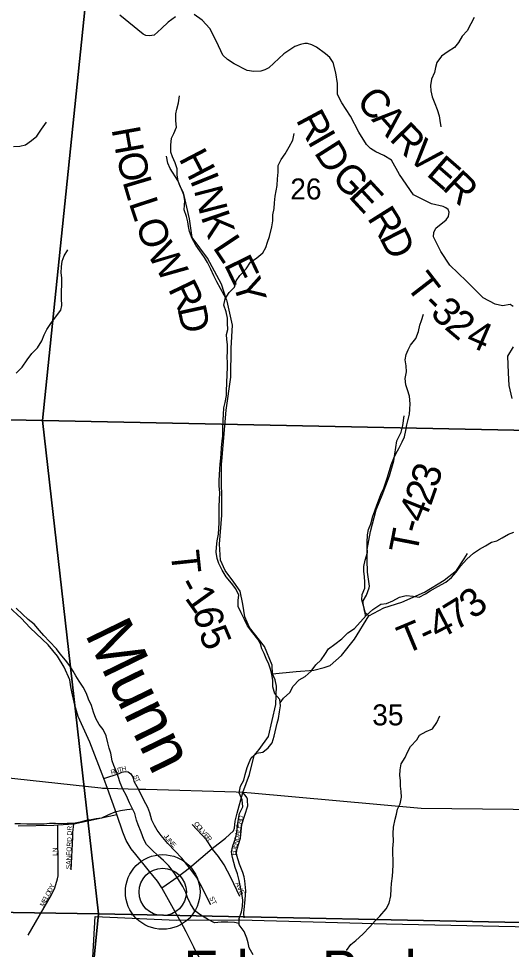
# Model space of a CAD drawing. Extents: x 1624196 to 2029251, y 146837 to 440034.
# Drawn here: x 1840871 to 1846056, y 281916 to 291704 of the extents above; entities that cross this region are included whole.
import ezdxf

# ---------------------------------------------------------------- set-up
doc = ezdxf.new("R2010")
doc.units = 0
for name, color, linetype in [('GM_P_State_Alignment', 7, 'Continuous'), ('GM_X_Corporation', 7, 'Continuous'), ('GM_X_County_Road', 7, 'Continuous'), ('GM_X_Minor_River', 7, 'Continuous'), ('GM_X_Minor_River_Text', 7, 'Continuous'), ('GM_X_Section', 7, 'Continuous'), ('GM_X_Section_Text', 7, 'Continuous'), ('GM_X_State_Route', 7, 'Continuous'), ('GM_X_Township_Road', 7, 'Continuous'), ('GM_X_Township_Road_Text', 7, 'Continuous'), ('GM_X_Township_Subdivision', 7, 'Continuous'), ('GM_X_Township_Subdivision_Text', 7, 'Continuous'), ('GM_X_Unincorporated', 7, 'Continuous'), ('GM_X_Unincorporated_Location', 7, 'Continuous'), ('GM_X_Unincorporated_Text', 7, 'Continuous')]:
    doc.layers.add(name, color=color, linetype=linetype)

msp = doc.modelspace()

# ---------------------------------------------------------------- linework, layer by layer
at = {"layer": 'GM_P_State_Alignment'}
for points in [[(1841736, 283611.1), (1839793.3, 283820.3), (1838421.3, 284277.2), (1837301, 285339.6), (1836148, 287052.1), (1835156.8, 288063.2), (1834222.3, 288573.8), (1832085.6, 289072), (1830185.7, 289612.5), (1830083.7, 289661.5)], [(1842210.6, 283596.1), (1842132.3, 283598.3), (1841806.9, 283607.6), (1841754, 283609.1), (1841736, 283611.1)], [(1843160, 283569), (1842210.6, 283596.1)], [(1843317.9, 283559.1), (1843229.3, 283567.1), (1843160, 283569)], [(1856929.1, 281940.1), (1856919.6, 281947.1), (1856879.5, 281976.5), (1856726.6, 282088.5), (1856517.9, 282130.6), (1855245.2, 282387.2), (1853133.7, 282545.7), (1851666.7, 282683.6), (1850592.2, 282784.7), (1850333.4, 282835.8), (1847618.1, 283372.5), (1846720.7, 283381.7), (1845106.9, 283398.1), (1843317.9, 283559.1)]]:
    msp.add_lwpolyline(points, dxfattribs=at)
at = {"layer": 'GM_X_Corporation'}
msp.add_lwpolyline([(1841651.8, 281832.2), (1841676.4, 282260.6), (1842533.9, 282223.3), (1843200, 282226.9), (1844741.3, 282183), (1847278.6, 282133.5), (1849431.8, 282076), (1851661.4, 282041.3)], dxfattribs=at)
at = {"layer": 'GM_X_County_Road'}
for points in [[(1841243.4, 283223.9), (1841285.5, 283225), (1841453.8, 283236.2), (1841904.9, 283334.6)], [(1840866.4, 283214.1), (1841243.4, 283223.9)]]:
    msp.add_lwpolyline(points, dxfattribs=at)
at = {"layer": 'GM_X_Minor_River'}
for points in [[(1845665.2, 291715.3), (1845629.3, 291649.2), (1845591.5, 291577), (1845539.7, 291520.8), (1845497.8, 291452.6), (1845456, 291402.4), (1845390.1, 291360.2), (1845322.2, 291307.9), (1845270.4, 291243.7), (1845256.5, 291189.6), (1845246.7, 291137.5), (1845214.8, 291069.3), (1845205, 291001.2), (1845209.1, 290945.1), (1845223.3, 290883.1), (1845251.4, 290811), (1845275.5, 290747), (1845295.7, 290682.9), (1845303.8, 290632.9), (1845311.9, 290566.8)], [(1843048.8, 288767), (1843033.1, 288796.8), (1842994.9, 288866.8), (1842956.8, 288934.8), (1842924.7, 288998.8), (1842892.5, 289070.9), (1842858.4, 289140.9), (1842826.3, 289192.9), (1842778.1, 289262.9), (1842736, 289322.9), (1842697.9, 289392.9), (1842667.7, 289466.9), (1842659.6, 289519), (1842653.5, 289569), (1842637.4, 289625.1), (1842613.3, 289693.1), (1842617.1, 289743.2), (1842619, 289793.3), (1842604.8, 289873.4), (1842572.7, 289939.4), (1842548.6, 289993.4), (1842538.5, 290061.5), (1842538.3, 290123.6), (1842520.2, 290187.6), (1842490.1, 290249.7), (1842473.9, 290301.7), (1842471.8, 290373.8), (1842479.6, 290445.9), (1842505.5, 290496.1), (1842531.3, 290564.2), (1842527.2, 290630.3), (1842527, 290702.4), (1842534.9, 290752.5), (1842552.7, 290818.7), (1842564.6, 290890.8)], [(1840816.6, 290359.9), (1840882.6, 290362.1), (1840942.5, 290378.2), (1841006.4, 290422.4), (1841064.3, 290468.6), (1841112.1, 290540.9), (1841165.9, 290617.1)], [(1843562.6, 289765.5), (1843570.4, 289837.6), (1843580.3, 289893.7), (1843590.2, 289947.8), (1843596, 290019.9), (1843601.9, 290090.1), (1843603.7, 290158.2), (1843633.5, 290224.3), (1843675.4, 290282.5), (1843719.2, 290356.7), (1843757, 290426.9), (1843768.9, 290495)], [(1843223.1, 283489.3), (1843192.9, 283563.4), (1843206.7, 283631.5), (1843240.6, 283695.7), (1843256.4, 283755.8), (1843274.3, 283828), (1843298.1, 283880.1), (1843318, 283930.2), (1843375.9, 283978.4), (1843441.8, 283988.6), (1843497.7, 284034.8), (1843537.5, 284089), (1843559.4, 284159.1), (1843591, 284295.4), (1843606.9, 284345.5), (1843616.8, 284413.6), (1843626.6, 284475.8), (1843620.4, 284543.8), (1843566.3, 284601.8), (1843546.2, 284675.9), (1843546, 284744), (1843533.9, 284810), (1843519.8, 284864.1), (1843503.7, 284914.1), (1843477.5, 284974.1), (1843455.4, 285028.2), (1843431.3, 285078.2), (1843417.2, 285128.2), (1843389.1, 285178.2), (1843337, 285246.2), (1843280.9, 285318.2), (1843246.7, 285386.2), (1843214.6, 285454.2), (1843182.4, 285520.3), (1843182.3, 285588.4), (1843188.2, 285642.5), (1843156, 285708.5), (1843109.9, 285768.5), (1843055.8, 285832.4), (1843013.7, 285902.4), (1842979.5, 285974.5), (1842961.4, 286026.5), (1842951.3, 286092.6), (1842953.1, 286146.7), (1842961, 286210.8), (1842974.8, 286282.9), (1842978.7, 286341), (1842980.5, 286403.1), (1842980.4, 286455.2), (1842980.3, 286509.3), (1842982.1, 286577.4), (1842986, 286643.5), (1842987.8, 286721.6), (1842981.7, 286787.7), (1842981.5, 286851.8), (1842985.4, 286903.9), (1842987.2, 286970), (1842993.1, 287020.1), (1842999, 287080.2), (1843000.9, 287132.2), (1843004.7, 287190.3), (1843014.6, 287262.5), (1843018.4, 287312.5), (1843020.3, 287380.7), (1843024.1, 287480.8), (1843025.9, 287540.9), (1843031.8, 287611), (1843043.6, 287667.1), (1843057.5, 287741.3), (1843057.3, 287793.4), (1843061.2, 287867.5), (1843064.9, 287967.6), (1843068.8, 288027.7), (1843068.7, 288091.8), (1843066.5, 288141.9), (1843068.4, 288208), (1843068.2, 288278.1), (1843062.1, 288330.2), (1843060, 288382.2), (1843071.9, 288436.3), (1843069.7, 288500.4), (1843069.6, 288552.5), (1843055.5, 288620.6), (1843031.3, 288692.6), (1843043.1, 288758.8), (1843087, 288823), (1843142.8, 288881.2), (1843160.7, 288945.3), (1843200.5, 289001.5), (1843264.3, 289073.8), (1843310.1, 289142), (1843378, 289188.2), (1843439.9, 289240.4), (1843471.7, 289298.6), (1843491.6, 289354.7), (1843509.4, 289412.8), (1843537.2, 289513), (1843545, 289579.2), (1843544.9, 289641.3), (1843560.7, 289707.4), (1843562.6, 289765.5)], [(1840846, 287974.4), (1840907.8, 288038.7), (1840961.6, 288116.9), (1841011.5, 288183.1), (1841069.3, 288243.3), (1841117.1, 288315.6), (1841141, 288377.7), (1841166.8, 288433.9), (1841216.6, 288510.1), (1841316.3, 288638.5), (1841326.2, 288688.6), (1841324, 288762.7), (1841321.8, 288838.8), (1841325.7, 288904.9), (1841325.5, 288979), (1841319.4, 289031.1), (1841323.3, 289093.2), (1841329.1, 289153.3), (1841351, 289209.5), (1841390.8, 289271.6)], [(1844521.4, 285419.6), (1844515.9, 285463.3), (1844499.8, 285527.4), (1844481.6, 285593.5), (1844487.5, 285647.5), (1844515.3, 285713.7), (1844513.2, 285777.8), (1844509, 285837.9), (1844502.9, 285890), (1844504.8, 285942), (1844516.7, 286008.1), (1844540.5, 286088.3), (1844540.3, 286146.4), (1844538.2, 286196.5), (1844542, 286274.6), (1844553.9, 286330.7), (1844575.8, 286390.9), (1844599.6, 286471), (1844619.4, 286527.2), (1844641.3, 286587.3), (1844661.1, 286643.5), (1844689, 286717.6), (1844712.8, 286767.8), (1844730.7, 286819.9), (1844750.6, 286872), (1844772.4, 286952.2), (1844792.2, 287010.3), (1844818.1, 287082.5), (1844843.9, 287134.6), (1844871.8, 287184.8), (1844905.6, 287254.9), (1844931.5, 287307.1), (1844945.3, 287373.2), (1844955.2, 287433.3), (1844971.1, 287489.4), (1844982.9, 287543.5), (1844986.8, 287597.6), (1844992.7, 287651.7), (1844984.5, 287733.8), (1844962.4, 287801.9), (1844944.2, 287851.9), (1844938.1, 287920), (1844951.9, 287990.1), (1844947.8, 288052.2), (1844937.7, 288116.3), (1844947.5, 288170.4), (1844971.4, 288220.5), (1844993.3, 288270.6), (1845049.1, 288338.9), (1845078.9, 288415.1), (1845092.7, 288481.2), (1845110.6, 288531.3), (1845132.5, 288595.5)], [(1843623.6, 284508.8), (1843658.4, 284558), (1843724.2, 284618.2), (1843760.1, 284684.4), (1843823.9, 284750.6), (1843887.8, 284784.8), (1843949.6, 284841.1), (1843997.4, 284909.3), (1844055.3, 284961.5), (1844093.1, 285017.7), (1844133, 285077.9), (1844198.8, 285126.1), (1844272.7, 285180.3), (1844336.5, 285246.6), (1844406.4, 285288.8), (1844466.2, 285357.1), (1844530, 285429.3), (1844597.8, 285489.6), (1844681.6, 285547.9), (1844741.6, 285552), (1844809.5, 285580.2), (1844879.4, 285618.4), (1844947.3, 285638.6), (1845021.3, 285630.8), (1845087.3, 285620.9), (1845151.2, 285655.1), (1845203, 285685.3), (1845280.9, 285733.6), (1845364.8, 285777.8), (1845426.6, 285826), (1845476.5, 285884.2), (1845522.3, 285946.5), (1845588.1, 286020.7), (1845657.9, 286083), (1845719.8, 286123.2), (1845783.7, 286161.4), (1845845.6, 286197.6), (1845903.5, 286213.8), (1845959.4, 286243.9), (1846025.3, 286282.1), (1846081.2, 286302.3)], [(1843190.5, 282188.7), (1843142.1, 282197.2), (1843072.1, 282201), (1843004.1, 282200.9), (1842932.2, 282196.7), (1842860.1, 282232.6), (1842790.1, 282274.5), (1842724, 282320.4), (1842679.8, 282394.4), (1842649.7, 282462.4), (1842629.6, 282512.5), (1842599.5, 282576.5), (1842553.3, 282652.5), (1842509.2, 282720.5), (1842453, 282794.5), (1842394.9, 282850.4), (1842340.9, 282898.3), (1842272.8, 282962.3), (1842216.6, 283020.2), (1842190.5, 283070.2), (1842160.4, 283150.3), (1842128.2, 283224.3), (1842112.1, 283274.4), (1842094, 283344.4), (1842063.8, 283408.5), (1842037.7, 283458.5), (1842005.6, 283530.5), (1841969.4, 283600.5), (1841941.3, 283666.5), (1841917.2, 283732.6), (1841901.1, 283782.6), (1841874.9, 283848.7), (1841856.8, 283898.7), (1841842.6, 283978.8), (1841822.5, 284032.8), (1841808.4, 284086.9), (1841792.2, 284160.9), (1841760.1, 284227), (1841720, 284281), (1841683.9, 284345), (1841659.7, 284411), (1841639.6, 284481.1), (1841607.5, 284547.1), (1841585.3, 284607.1), (1841549.2, 284673.1), (1841507.1, 284735.1), (1841473, 284791.1), (1841444.9, 284841.1), (1841408.8, 284897.1), (1841364.6, 284959.1), (1841308.5, 285023.1), (1841270.4, 285077.1), (1841196.3, 285153), (1841138.2, 285217), (1841092.1, 285269), (1841035.9, 285336.9), (1840971.9, 285384.8), (1840913.8, 285440.8), (1840845.7, 285502.7)], [(1844322.1, 281903.6), (1844366, 281967.8), (1844419.8, 282008), (1844491.7, 282076.2), (1844565.4, 282152.5), (1844623.3, 282214.7), (1844673.1, 282266.9), (1844738.9, 282343.2), (1844770.8, 282401.4), (1844788.6, 282477.5), (1844792.4, 282553.6), (1844794.3, 282607.7), (1844804.1, 282685.9), (1844810, 282740), (1844813.8, 282806.1), (1844811.7, 282864.2), (1844809.6, 282914.2), (1844809.4, 282978.3), (1844815.2, 283054.5), (1844811.1, 283134.6), (1844814.9, 283202.7), (1844834.7, 283284.8), (1844848.6, 283339), (1844858.5, 283389.1), (1844886.3, 283445.2), (1844900.2, 283517.3), (1844896, 283575.4), (1844889.9, 283631.5), (1844887.8, 283691.6), (1844883.6, 283745.6), (1844885.5, 283803.7), (1844895.4, 283865.9), (1844937.2, 283934.1), (1844963, 283990.2), (1844992.9, 284050.4), (1845060.7, 284118.6), (1845090.6, 284168.8), (1845160.4, 284209), (1845224.4, 284235.2), (1845272.2, 284303.4), (1845302, 284373.6)], [(1843340.7, 281857.2), (1843296.6, 281933.2), (1843286.5, 281983.2), (1843272.4, 282033.3), (1843246.2, 282105.3), (1843190.1, 282173.3), (1843191.9, 282241.4), (1843215.8, 282309.5), (1843227.6, 282365.7), (1843229.5, 282433.8), (1843223.4, 282483.8), (1843205.2, 282569.9), (1843191, 282642), (1843172.9, 282710), (1843150.7, 282778.1), (1843122.5, 282882.2), (1843112.4, 282942.2), (1843126.2, 283004.4), (1843152, 283080.5), (1843165.9, 283144.7), (1843175.7, 283206.8), (1843183.5, 283286.9), (1843195.4, 283345), (1843231.2, 283415.2), (1843223.1, 283489.3)], [(1842073.1, 283388.9), (1842009.9, 283382.3), (1841944, 283374.1), (1841882, 283358), (1841816.1, 283331.8), (1841744.3, 283297.5), (1841688.3, 283289.4), (1841634.3, 283279.2), (1841582.4, 283271.1), (1841520.5, 283255), (1841450.5, 283240.8), (1841380.6, 283240.6), (1841326.6, 283236.5), (1841260.6, 283238.3), (1841194.7, 283238.1), (1841138.7, 283234), (1841080.7, 283231.9), (1841020.8, 283233.7), (1840958.8, 283231.6), (1840892.8, 283235.4), (1840830.8, 283237.3)]]:
    msp.add_lwpolyline(points, dxfattribs=at)
at = {"layer": 'GM_X_Section'}
for points in [[(1836343.3, 292696.4), (1841653.2, 292618.9), (1841122.4, 287477.2), (1837164.6, 287560.3), (1837243.4, 290222)], [(1841653.2, 292618.9), (1846824.8, 292482), (1846426.1, 287369.6), (1841122.4, 287477.2)], [(1841122.4, 287477.2), (1841711.4, 282290.1), (1837003.5, 282364.8), (1837164.6, 287560.3)], [(1846426.1, 287369.6), (1846841.1, 282183.3), (1841711.4, 282290.1), (1841122.4, 287477.2)], [(1837003.5, 282364.8), (1841711.4, 282290.1), (1841192.2, 277080.3), (1835984.3, 277159.5)], [(1841711.4, 282290.1), (1846841.1, 282183.3), (1846488.4, 277052.7), (1841192.2, 277080.3)]]:
    msp.add_lwpolyline(points, close=True, dxfattribs=at)
at = {"layer": 'GM_X_State_Route'}
for points in [[(1841422.5, 284675.6), (1841409.4, 284749.2), (1841349.3, 284883), (1841281, 285000.5), (1841182.7, 285118), (1840994.3, 285298.3), (1840898.6, 285399.4), (1840769.3, 285519.7), (1840641, 285668.4), (1840551.9, 285811.5)], [(1842105.2, 282913.6), (1842056.2, 282975.1), (1842001.9, 283061.7), (1841967, 283148.4), (1841904.9, 283334.6), (1841806.9, 283607.6), (1841769.5, 283711.7), (1841622.4, 284093.5), (1841499.5, 284366.7), (1841461.2, 284484.2), (1841431.2, 284626.2), (1841422.5, 284675.6)], [(1842502.6, 282341.6), (1842379.8, 282561.8), (1842334.1, 282633.6), (1842234.6, 282751.3), (1842105.2, 282913.6)], [(1842713.9, 281939.9), (1842633.5, 282099.9), (1842579.3, 282204.2), (1842502.6, 282341.6)], [(1844000.7, 279260.9), (1843911.3, 279528.5), (1843729.4, 279895.6), (1843525.8, 280311.5), (1843187.1, 280973.9), (1843114.9, 281138.7), (1843000.8, 281394), (1842906, 281590.5), (1842727, 281913.8), (1842713.9, 281939.9)]]:
    msp.add_lwpolyline(points, dxfattribs=at)
at = {"layer": 'GM_X_Township_Road'}
for points in [[(1842521.1, 291724.6), (1842445.2, 291668.2), (1842375.4, 291599.7), (1842297.7, 291531.1), (1842246.9, 291523.6), (1842208.5, 291526.5), (1842183.4, 291542.6), (1841936.2, 291739.8)], [(1846074, 288675.2), (1846043.9, 288697), (1845963.9, 288684.6), (1845883.7, 288700.2), (1845759.2, 288769.8), (1845584.1, 288943.4), (1845409.1, 289110.9), (1845314.3, 289256.7), (1845237.5, 289408.7), (1845238.3, 289454.8), (1845261.1, 289499), (1845368.9, 289587.7), (1845394.8, 289624.7), (1845402.5, 289670.1), (1845391.9, 289695.5), (1845365.3, 289713.3), (1845338.2, 289727.9), (1845213.9, 289755.4), (1845027.2, 289852.7), (1844880, 290064.4), (1844795.2, 290214.3), (1844712.8, 290264.1), (1844628.5, 290303.7), (1844573.9, 290339.3), (1844532, 290381.4), (1844449.3, 290511.3), (1844362.5, 290679.3), (1844273.7, 290819.2), (1844225.2, 290907.1), (1844226.7, 291023.4), (1844208.2, 291133.5), (1844181.6, 291243.6), (1844145.7, 291294.7), (1844101.1, 291333.5), (1844004.6, 291403.2), (1843956.7, 291427.6), (1843910.3, 291442.8), (1843882.9, 291442.4), (1843835.6, 291433.5), (1843778.3, 291412.1), (1843660.5, 291333.3), (1843504.9, 291188.2), (1843460.6, 291164.7), (1843419, 291151.7), (1843345.4, 291147), (1843277.5, 291158.8), (1843138.2, 291228.6), (1843070.8, 291274), (1843019.6, 291320.2), (1842954.9, 291462.2), (1842882.1, 291600.1), (1842803.6, 291687.9), (1842717.2, 291747.6)], [(1843060.2, 288748.5), (1843004.7, 288912.7), (1842857.2, 289184.6), (1842696, 289404.3), (1842669.1, 289600.6), (1842611.9, 289842.9), (1842547, 290000.9), (1842464.3, 290128.8), (1842440, 290184.8), (1842425.7, 290256.9)], [(1843008.2, 287049.4), (1843056.8, 287588), (1843105.3, 287935), (1843107.9, 288237.7), (1843120.8, 288482.3), (1843065.6, 288732.6), (1843060.5, 288747.6), (1843060.2, 288748.5)], [(1846064.5, 287710.9), (1846033.8, 287845.1), (1846027.2, 287979.3), (1846018.4, 288155.7), (1846078, 288252.2)], [(1844556.1, 285422.1), (1844512.7, 285462.3), (1844497.4, 285552.5), (1844498.1, 285582.5), (1844531.9, 285642.8), (1844559.4, 285719.4), (1844563.5, 285737.2), (1844540.8, 285883.4), (1844538.2, 286011.7), (1844537.7, 286119.9), (1844572.9, 286310.5), (1844631.9, 286537.3), (1844697.3, 286692), (1844772.4, 286894.8), (1844819.8, 287055.4), (1844850.8, 287264), (1844896.5, 287356.4), (1844914.2, 287424.7), (1844926.7, 287526.7)], [(1842379.8, 282561.8), (1842548.3, 282682.8), (1842668.1, 282774.2), (1842908.6, 282976.1), (1843047.7, 283086.2), (1843131.8, 283164.2), (1843142.1, 283191.4), (1843148.3, 283263.4), (1843169.7, 283347.9), (1843229.3, 283567.1), (1843298.9, 283756.6), (1843351.2, 283954.2), (1843403.8, 284019.7), (1843501.4, 284156.3), (1843577.9, 284489.6), (1843583, 284684), (1843570.7, 284752.1), (1843542.3, 284814.2), (1843539.9, 284906.3), (1843458.9, 285100.4), (1843299.8, 285300.1), (1843251.2, 285414.1), (1843230.5, 285548.2), (1843203.9, 285682.4), (1843135.3, 285776.3), (1843044.6, 285900.1), (1842994.1, 286008.2), (1842983.3, 286176.5), (1843009.9, 286483.3), (1843005.4, 287018.5), (1843008.2, 287049.4)], [(1844556.1, 285422.1), (1844714.7, 285509.4), (1844902.7, 285566.5), (1845140.6, 285673.8), (1845350.3, 285799.1), (1845480, 285902), (1845557.6, 286024.7), (1845595.3, 286081)], [(1843542.3, 284814.2), (1843790.6, 284839.4), (1843978.8, 284852.3), (1844086.9, 284879.9), (1844148.8, 284901.3), (1844268.5, 285008.1), (1844405.9, 285177.2), (1844556.1, 285422.1)]]:
    msp.add_lwpolyline(points, dxfattribs=at)
at = {"layer": 'GM_X_Township_Subdivision'}
for points in [[(1841769.5, 283711.7), (1841927.9, 283765.3), (1841959, 283779.1), (1841995.2, 283786.5), (1842022.6, 283781.6), (1842052.5, 283761.6), (1842072.5, 283726.7), (1842083.7, 283685.5), (1842132.3, 283598.3)], [(1842892.8, 282383.1), (1842782, 282606.4), (1842744.5, 282676.8), (1842668.1, 282774.2), (1842587.5, 282873.6), (1842442.2, 283029.6), (1842371.8, 283112.2), (1842328.1, 283168.7), (1842300.8, 283218), (1842273.6, 283276.4), (1842252.8, 283351.7), (1842232, 283407.5), (1842208.7, 283445.2), (1842132.3, 283598.3)], [(1843244.5, 282248.5), (1843239.9, 282298.3), (1843255.5, 282439.9), (1843261.7, 282533.2), (1843252.4, 282637.5), (1843244.2, 282678.7), (1843231, 282723.1), (1843193.7, 282813.3), (1843165.6, 282902.8), (1843164.9, 282935.5), (1843170.3, 282974.2), (1843205.7, 283085.7), (1843221.5, 283229.9), (1843283.3, 283426.1), (1843280.8, 283482.6), (1843280.2, 283495), (1843274, 283511.8), (1843256, 283538.5), (1843229.3, 283567.1)], [(1840972, 282065.6), (1841217.8, 282489.6), (1841252.6, 282562.5), (1841282.1, 282658.5), (1841289, 282690.4), (1841285.5, 283225)], [(1841423.2, 282753.3), (1841442.6, 283095.9), (1841441.2, 283146.4), (1841453.8, 283236.2)], [(1842913, 282970.6), (1842908.6, 282976.1), (1842847.4, 283069.4), (1842697.9, 283228.4)], [(1843199.1, 282471.4), (1843104.3, 282673.2), (1843032.4, 282804.8), (1842975.8, 282893.5), (1842913, 282970.6)]]:
    msp.add_lwpolyline(points, dxfattribs=at)
at = {"layer": 'GM_X_Unincorporated'}
for radius in [392.8, 249]:
    msp.add_circle((1842387, 282520.1), radius, dxfattribs=at)
at = {"layer": 'GM_X_Unincorporated_Location'}
msp.add_line((1842387, 282520.1), (1842387, 282520.1), dxfattribs=at)

# ---------------------------------------------------------------- texts
at = {"layer": 'GM_X_Minor_River_Text'}
msp.add_text('Munn', height=500.01, rotation=295.99951, dxfattribs=at).set_placement((1841562.7, 285235))
at = {"layer": 'GM_X_Section_Text'}
for s, p in [('26', (1843729.6, 289802.3)), ('35', (1844592, 284271.5))]:
    msp.add_text(s, height=221, rotation=0.00001, dxfattribs=at).set_placement(p)
at = {"layer": 'GM_X_Township_Road_Text'}
for s, rotation, p in [('C', 311.48444, (1844412, 290826.2)), ('R', 298.20956, (1843783.9, 290640.9)), ('A', 311.66297, (1844575.9, 290640.8)), ('H', 280.24328, (1841848, 290542.7)), ('I', 299.8514, (1843904.9, 290415.6)), ('R', 314.42541, (1844762.2, 290432.1)), ('D', 302.40723, (1843973.8, 290296.2)), ('V', 318.3086, (1844950.8, 290240.8)), ('H', 297.51813, (1842551.7, 290234.4)), ('O', 282.93926, (1841898, 290267.8)), ('E', 319.02631, (1845151, 290062.5)), ('G', 313.05621, (1844152.5, 290025.2)), ('L', 286.55138, (1841962.4, 289990.5)), ('I', 291.95216, (1842670.5, 290007.3)), ('R', 316.60915, (1845317.9, 289917.6)), ('N', 284.32693, (1842713.3, 289903)), ('E', 312.66288, (1844332.4, 289832.8)), ('L', 288.1126, (1842029, 289766.9)), ('K', 288.91309, (1842786, 289622.6)), ('R', 302.1928, (1844533, 289606.8)), ('O', 288.78662, (1842100, 289550)), ('D', 296.98047, (1844660.8, 289404.6)), ('W', 300.79078, (1842213.7, 289237.8)), ('L', 303.53688, (1842907.8, 289299.2)), ('E', 296.22008, (1843026.7, 289121)), ('T', 307.69532, (1844935.6, 288893.1)), ('R', 295.72546, (1842439.5, 288862.9)), ('Y', 287.05828, (1843121.2, 288931.4)), ('-', 315.80639, (1845103.6, 288681)), ('3', 315.48574, (1845191.6, 288595.5)), ('D', 282.41305, (1842540.5, 288658.3)), ('2', 319.82565, (1845341.7, 288449.2)), ('4', 336.34247, (1845562.7, 288280.3)), ('3', 73.14289, (1845274.5, 286759.5)), ('2', 70.54039, (1845208.3, 286571.1)), ('4', 68.05267, (1845134.3, 286386.4)), ('-', 73.97739, (1845102.9, 286275.8)), ('T', 78.87749, (1845061.2, 286062.2)), ('T', 275.96774, (1842470.5, 286098.4)), ('-', 298.61905, (1842532, 285752.5)), ('1', 305.55861, (1842612, 285610.9)), ('3', 37.89263, (1845653.9, 285378.9)), ('7', 31.46487, (1845466.1, 285261.6)), ('6', 280.67209, (1842706.1, 285491.9)), ('4', 27.10733, (1845280, 285165.2)), ('T', 22.67129, (1844938, 285016.6)), ('5', 292.83427, (1842760.3, 285244)), ('-', 24.69881, (1845155.7, 285107.7))]:
    msp.add_text(s, height=300, rotation=rotation, dxfattribs=at).set_placement(p)
at = {"layer": 'GM_X_Township_Subdivision_Text'}
for s, rotation, p in [('R', 16.4759, (1841848, 283752.2)), ('U', 16.46478, (1841886, 283763.4)), ('T', 16.47724, (1841928.2, 283775.9)), ('H', 13.36314, (1841961.2, 283785.7)), ('S', 290.37059, (1842075.5, 283741.4)), ('T', 298.31713, (1842090.9, 283701.5)), ('R', 74.18469, (1843215.7, 283229.6)), ('D', 72.29779, (1843226.4, 283267.3)), ('SANFORD DR', 88.04606, (1841419, 282757.9)), ('C', 311.61539, (1842711.4, 283234.7)), ('O', 311.58998, (1842737.7, 283205)), ('L', 311.61026, (1842767, 283172.1)), ('L', 82.71997, (1843204.4, 283148.8)), ('E', 82.24467, (1843208.9, 283183.6)), ('J', 307.01417, (1842395.2, 283106.4)), ('U', 307.02644, (1842408.4, 283088.9)), ('V', 311.61358, (1842790.3, 283145.8)), ('E', 311.44295, (1842819.5, 283112.9)), ('R', 307.73442, (1842842.3, 283087.2)), ('D', 75.69009, (1843186.4, 283056)), ('A', 82.32755, (1843198.5, 283104.8)), ('N', 311.6043, (1842437.6, 283050.4)), ('E', 314.88669, (1842469, 283015.3)), ('E', 73.80317, (1843163.3, 282977.9)), ('N', 73.21702, (1843173.1, 283011.6)), ('LN', 90, (1841278.2, 282898.4)), ('E', 88.68842, (1843157.2, 282902.5)), ('D', 82.39379, (1843157.9, 282936.2)), ('Y', 66.4859, (1841235, 282552)), ('AVE', 296.56506, (1843148.4, 282607.8)), ('O', 62.0175, (1841191.9, 282470.4)), ('D', 62.02743, (1841212.5, 282509.3)), ('M', 62.03786, (1841134.1, 282361.6)), ('E', 62.0175, (1841158.9, 282408.3)), ('L', 62.02775, (1841175.4, 282439.4)), ('ST', 296.56506, (1842875.7, 282458.2))]:
    msp.add_text(s, height=50, rotation=rotation, dxfattribs=at).set_placement(p)
at = {"layer": 'GM_X_Unincorporated_Text'}
msp.add_text('Eden Park', height=417, rotation=0.00001, dxfattribs=at).set_placement((1842607.6, 281485.8))

doc.saveas('drawing.dxf')
